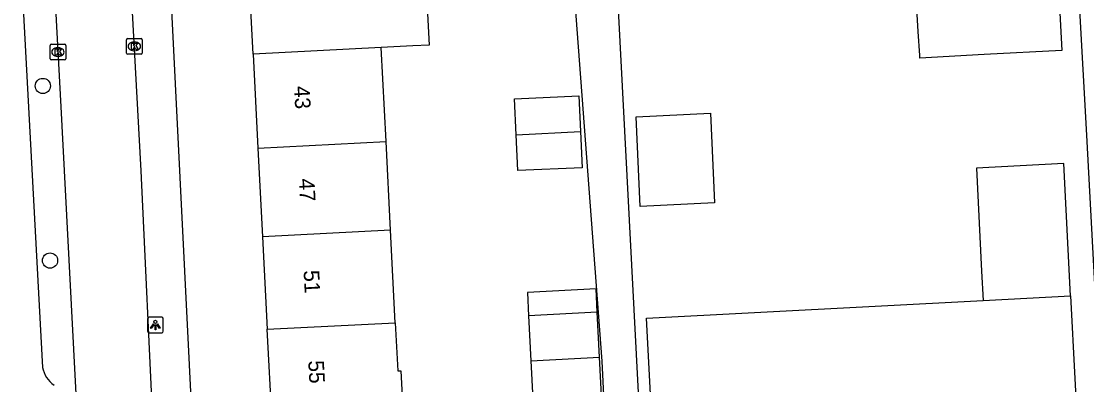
# Model space of a CAD drawing. Extents: x 158087 to 159494, y 382905 to 383981.
# Drawn here: x 158529.1 to 158597.5, y 383468.7 to 383492 of the extents above; entities that cross this region are included whole.
import ezdxf

# ---------------------------------------------------------------- set-up
doc = ezdxf.new("R2010")
doc.units = 0
for name, color, linetype in [('IMGEO_Boom', 7, 'Continuous'), ('IMGEO_Kolk', 7, 'Continuous'), ('IMGEO_Lichtpunt', 7, 'Continuous'), ('IMGEO_Pand', 7, 'Continuous'), ('IMGEO_Pand_nummerreeks', 7, 'Continuous'), ('IMGEO_Pand_overbouw', 7, 'Continuous'), ('IMGEO_Rijbaan_lokaal_open', 7, 'Continuous'), ('IMGEO_Voetpad_open', 7, 'Continuous')]:
    doc.layers.add(name, color=color, linetype=linetype)

msp = doc.modelspace()

# ---------------------------------------------------------------- linework, layer by layer
at = {"layer": 'IMGEO_Boom'}
for centre in [(158530.49, 383487.824), (158530.95, 383476.626)]:
    msp.add_circle(centre, 0.489, dxfattribs=at)
at = {"layer": 'IMGEO_Kolk'}
for p, q in [((158535.863, 383489.935), (158535.863, 383490.787)), ((158535.938, 383490.861), (158536.79, 383490.861)), ((158536.351, 383490.641), (158536.376, 383490.641)), ((158536.864, 383490.787), (158536.864, 383489.935)), ((158530.957, 383489.569), (158530.957, 383490.421)), ((158531.032, 383490.495), (158531.884, 383490.495)), ((158531.445, 383490.275), (158531.47, 383490.275)), ((158531.958, 383490.421), (158531.958, 383489.569)), ((158536.374, 383490.081), (158536.349, 383490.081)), ((158531.884, 383489.495), (158531.032, 383489.495)), ((158531.468, 383489.715), (158531.443, 383489.715)), ((158536.79, 383489.861), (158535.938, 383489.861))]:
    msp.add_line(p, q, dxfattribs=at)
for points in [[(158535.863, 383489.935), (158535.863, 383490.787)], [(158535.938, 383490.861), (158536.79, 383490.861)], [(158536.864, 383490.787), (158536.864, 383489.935)], [(158530.957, 383489.569), (158530.957, 383490.421)], [(158531.032, 383490.495), (158531.884, 383490.495)], [(158531.278, 383490.195), (158531.401, 383490.195), (158531.401, 383490.044), (158531.531, 383490.195), (158531.695, 383490.195), (158531.549, 383490.044), (158531.702, 383489.795), (158531.55, 383489.795), (158531.465, 383489.959), (158531.401, 383489.892), (158531.401, 383489.795), (158531.278, 383489.795), (158531.278, 383490.195)], [(158531.958, 383490.421), (158531.958, 383489.569)], [(158536.184, 383490.561), (158536.307, 383490.561), (158536.307, 383490.41), (158536.437, 383490.561), (158536.601, 383490.561), (158536.455, 383490.41), (158536.608, 383490.161), (158536.456, 383490.161), (158536.371, 383490.325), (158536.307, 383490.258), (158536.307, 383490.161), (158536.184, 383490.161), (158536.184, 383490.561)], [(158531.884, 383489.495), (158531.032, 383489.495)], [(158536.79, 383489.861), (158535.938, 383489.861)]]:
    msp.add_lwpolyline(points, dxfattribs=at)
for centre, start, end in [((158535.94, 383490.785), 91.55205, 178.44795), ((158535.94, 383490.785), 91.55205, 178.44795), ((158536.788, 383490.785), 1.55205, 88.44795), ((158536.788, 383490.785), 1.55205, 88.44795), ((158531.034, 383490.419), 91.55205, 178.44795), ((158531.034, 383490.419), 91.55205, 178.44795), ((158531.882, 383490.419), 1.55205, 88.44795), ((158531.882, 383490.419), 1.55205, 88.44795), ((158535.94, 383489.937), 181.55205, 268.44795), ((158535.94, 383489.937), 181.55205, 268.44795), ((158536.788, 383489.937), 271.55205, 358.44795), ((158536.788, 383489.937), 271.55205, 358.44795), ((158531.034, 383489.571), 181.55205, 268.44795), ((158531.034, 383489.571), 181.55205, 268.44795), ((158531.882, 383489.571), 271.55205, 358.44795), ((158531.882, 383489.571), 271.55205, 358.44795)]:
    msp.add_arc(centre, 0.0765, start, end, dxfattribs=at)
for centre, major_axis, ratio, start_param, end_param in [((158536.35, 383490.361), (-0.387, 0.002), 0.722429, 4.712389, 7.853982), ((158536.375, 383490.361), (-0.39, 0.002), 0.717154, 1.570796, 4.712389), ((158531.444, 383489.995), (-0.387, 0.002), 0.722429, 4.712389, 7.853982), ((158531.469, 383489.995), (-0.39, 0.002), 0.717154, 1.570796, 4.712389)]:
    msp.add_ellipse(centre, major_axis=major_axis, ratio=ratio, start_param=start_param, end_param=end_param, dxfattribs=at)
at = {"layer": 'IMGEO_Lichtpunt'}
for p, q in [((158537.216, 383472.897), (158537.216, 383472.09)), ((158537.216, 383472.897), (158537.216, 383472.09)), ((158538.118, 383472.992), (158537.31, 383472.992)), ((158538.118, 383472.992), (158537.31, 383472.992)), ((158538.212, 383472.09), (158538.212, 383472.897)), ((158538.212, 383472.09), (158538.212, 383472.897)), ((158537.31, 383471.996), (158538.118, 383471.996)), ((158537.31, 383471.996), (158538.118, 383471.996))]:
    msp.add_line(p, q, dxfattribs=at)
for points in [[(158537.59, 383472.561), (158537.629, 383472.533), (158537.441, 383472.271), (158537.403, 383472.298), (158537.59, 383472.561)], [(158537.692, 383472.513), (158537.739, 383472.513), (158537.739, 383472.191), (158537.692, 383472.191), (158537.692, 383472.513)], [(158537.802, 383472.533), (158537.84, 383472.56), (158538.027, 383472.298), (158537.988, 383472.27), (158537.802, 383472.533)]]:
    msp.add_lwpolyline(points, dxfattribs=at)
msp.add_circle((158537.715, 383472.695), 0.0994, dxfattribs=at)
for centre, start, end in [((158537.31, 383472.897), 90, 180), ((158537.31, 383472.897), 90, 180), ((158538.118, 383472.897), 0, 90), ((158538.118, 383472.897), 0, 90), ((158537.31, 383472.09), 180, 270), ((158537.31, 383472.09), 180, 270), ((158538.118, 383472.09), 270, 0), ((158538.118, 383472.09), 270, 360)]:
    msp.add_arc(centre, 0.0946, start, end, dxfattribs=at)
at = {"layer": 'IMGEO_Pand'}
for points in [[(158554.466, 383496.139), (158554.985, 383496.166), (158555.278, 383490.448), (158554.239, 383490.394), (158552.21, 383490.289)], [(158595.551, 383496.53), (158595.899, 383490.102), (158590.907, 383489.832), (158586.783, 383489.609), (158586.774, 383489.771), (158586.673, 383491.31), (158586.554, 383493.501), (158586.435, 383495.691), (158586.416, 383496.035)], [(158543.985, 383489.864), (158543.689, 383495.581)], [(158552.21, 383490.289), (158543.985, 383489.864)], [(158552.518, 383484.261), (158552.21, 383490.289)], [(158543.985, 383489.864), (158544.297, 383483.835)], [(158560.87, 383484.694), (158560.765, 383486.992), (158564.891, 383487.181), (158564.995, 383484.908)], [(158573.338, 383486.07), (158573.603, 383480.322), (158568.832, 383480.103), (158568.567, 383485.85), (158573.338, 383486.07)], [(158564.995, 383484.908), (158565.102, 383482.582), (158560.976, 383482.393), (158560.87, 383484.694)], [(158560.87, 383484.694), (158564.995, 383484.908)], [(158544.297, 383483.835), (158552.518, 383484.261)], [(158544.297, 383483.835), (158544.591, 383478.146)], [(158552.809, 383478.571), (158552.518, 383484.261)], [(158552.809, 383478.571), (158544.591, 383478.146)], [(158553.112, 383472.642), (158552.809, 383478.571)], [(158544.591, 383478.146), (158544.897, 383472.217)], [(158566.075, 383473.313), (158565.998, 383474.81), (158561.591, 383474.585), (158561.668, 383473.085)], [(158596.46, 383474.357), (158597.019, 383463.759), (158569.794, 383462.344), (158569.24, 383472.94), (158590.857, 383474.065), (158596.46, 383474.357)], [(158566.075, 383473.313), (158561.668, 383473.085)], [(158561.668, 383473.085), (158561.815, 383470.205)], [(158566.223, 383470.431), (158566.075, 383473.313)], [(158544.897, 383472.217), (158553.112, 383472.642)], [(158553.112, 383472.642), (158553.27, 383469.554), (158553.469, 383469.563), (158553.611, 383466.716), (158545.204, 383466.28), (158544.897, 383472.217)], [(158561.815, 383470.205), (158566.223, 383470.431)], [(158561.815, 383470.205), (158562.047, 383465.684), (158566.454, 383465.91), (158566.223, 383470.431)]]:
    msp.add_lwpolyline(points, dxfattribs=at)
at = {"layer": 'IMGEO_Pand_overbouw'}
msp.add_lwpolyline([(158590.857, 383474.065), (158596.46, 383474.357), (158596.033, 383482.853), (158590.428, 383482.562), (158590.745, 383475.94)], close=True, dxfattribs=at)
at = {"layer": 'IMGEO_Rijbaan_lokaal_open'}
for points in [[(158528.959, 383532.833), (158529.026, 383532.322), (158529.156, 383531.116), (158529.165, 383530.974), (158529.709, 383522.772), (158530.925, 383500), (158531.646, 383486.488), (158532.668, 383466.838)], [(158537.594, 383465.494), (158536.793, 383482.371), (158535.844, 383500), (158535.469, 383506.96), (158534.418, 383528.681)]]:
    msp.add_lwpolyline(points, dxfattribs=at)
at = {"layer": 'IMGEO_Voetpad_open'}
for points in [[(158596.553, 383455.707), (158598.535, 383465.518), (158597.492, 383485.05), (158596.657, 383500), (158593.057, 383565.667), (158592.687, 383565.654), (158592.05, 383576.787)], [(158540.205, 383463.929), (158538.399, 383500), (158536.581, 383536.306)], [(158527.17, 383529.944), (158527.341, 383527.177), (158527.342, 383527.159), (158527.641, 383522.648), (158528.851, 383500), (158530.465, 383469.78)], [(158567.9, 383495.297), (158567.295, 383495.26), (158567.299, 383495.181), (158569.101, 383460.381)], [(158564.559, 383494.33), (158566.372, 383470.176), (158566.587, 383465.83), (158566.843, 383460.658)]]:
    msp.add_lwpolyline(points, dxfattribs=at)
msp.add_arc((158532.374, 383470.197), 1.954, 192.32353, 233.36303, dxfattribs=at)

# ---------------------------------------------------------------- texts
at = {"layer": 'IMGEO_Pand_nummerreeks'}
for s, rotation, p in [('43', 272.96241, (158546.615, 383487.805)), ('47', 272.95249, (158546.922, 383481.871)), ('51', 272.95618, (158547.226, 383475.987)), ('55', 272.95901, (158547.525, 383470.204))]:
    msp.add_text(s, height=1, rotation=rotation, dxfattribs=at).set_placement(p)

doc.saveas('drawing.dxf')
